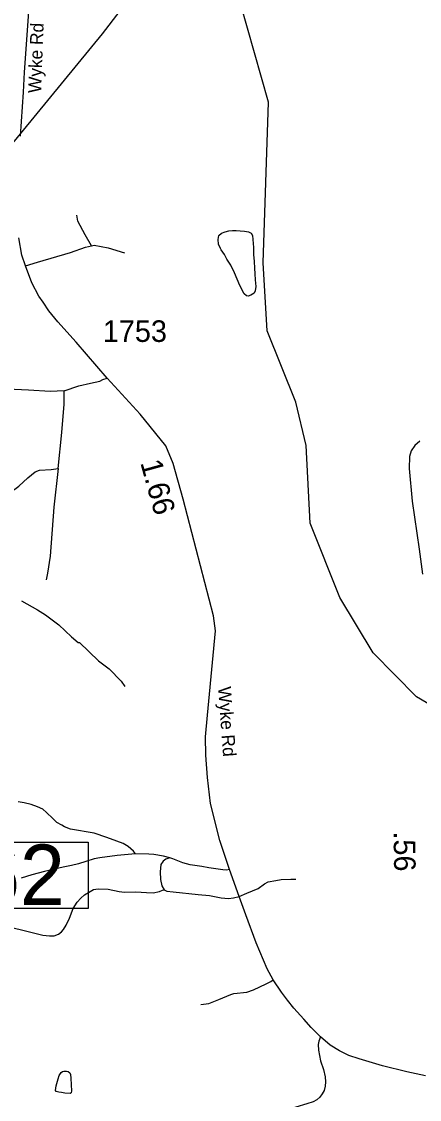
# Model space of a CAD drawing. Extents: x 1159738 to 1321356, y 736314 to 882035.
# Drawn here: x 1285565 to 1287871, y 758133 to 764381 of the extents above; entities that cross this region are included whole.
import ezdxf

# ---------------------------------------------------------------- set-up
doc = ezdxf.new("R2010")
doc.units = 0
for name, color, linetype in [('Exist Hydrographic Misc Water Feature', 7, 'Continuous'), ('Exist Road Non-System Type 51', 7, 'Continuous'), ('Exist Road Secondary Mileage Hundredths English Label', 7, 'Continuous'), ('Exist Road Secondary Structure Standard Bridge Number Label', 7, 'Continuous'), ('Exist Road Secondary Type 51 Attributed', 7, 'Continuous'), ('Exist Road Secondary Type 51 Label', 7, 'Continuous'), ('Exist Road Secondary Type 51 Number Label', 7, 'Continuous'), ('Exist Utilities Electrical Transmission Line', 7, 'Continuous')]:
    doc.layers.add(name, color=color, linetype=linetype)

msp = doc.modelspace()

# ---------------------------------------------------------------- linework, layer by layer
at = {"layer": 'Exist Hydrographic Misc Water Feature'}
for points in [[(1287153.8, 762174.5), (1286988.8, 762588.1), (1286964.7, 762982.6), (1286995.8, 763914.1), (1286834.7, 764485.3), (1286767.7, 764805), (1286712.7, 764947.3), (1286667.7, 765489.8), (1286623.7, 765723.8), (1286661, 766374.8), (1286771.7, 766656.3), (1286885.7, 766893.6), (1286932.7, 767092.9), (1286934.7, 767526.2), (1287022.7, 768049.6)], [(1286718.7, 763065.4), (1286706.8, 763090.1), (1286704.2, 763118.4), (1286708.7, 763140.6), (1286723.1, 763153.8), (1286745, 763162.4), (1286766.9, 763167.3), (1286787.1, 763170.1), (1286809.3, 763170.1), (1286832.1, 763168.4), (1286856.5, 763165.1), (1286880.9, 763161.2), (1286895.4, 763154.9), (1286903.8, 763139.9), (1286906.4, 763116.5), (1286910.2, 763070.8), (1286910.3, 763030), (1286913.6, 762989.7), (1286915.4, 762951.7), (1286916.3, 762919), (1286919.2, 762884.2), (1286922, 762845), (1286919.8, 762819.5), (1286912.4, 762806.2), (1286893.1, 762795.2), (1286878.3, 762789.7), (1286868.6, 762790.4), (1286855.3, 762801.7), (1286829.8, 762851.2), (1286800.1, 762925.2), (1286778.4, 762969.3), (1286754.8, 763004.1), (1286740.7, 763031.1), (1286722.4, 763057.6), (1286718.7, 763065.4)], [(1288999.8, 759954.5), (1288166.8, 760283.1), (1287853.8, 760466.6), (1287601.8, 760721.2), (1287409.8, 761043.4), (1287236.8, 761473.6), (1287214.8, 761923.8), (1287153.8, 762174.5)], [(1285564.2, 761022.9), (1285658.7, 760970.2), (1285705, 760941.8), (1285781.5, 760883.8), (1285854.4, 760814.6), (1285893.6, 760781.5), (1285901.6, 760781.3), (1286010.7, 760676.2), (1286073.3, 760628.4), (1286143.5, 760558.4), (1286164.5, 760525.8)], [(1285766.8, 758211.4), (1285777.9, 758252.5), (1285782.7, 758271.4), (1285795.2, 758290.3), (1285803, 758296.2), (1285810.1, 758297.8), (1285824.9, 758297.2), (1285834.5, 758294.8), (1285845, 758288.3), (1285849.1, 758278.2), (1285850.3, 758256.7), (1285852.2, 758217.1), (1285854, 758183.2), (1285852.9, 758172.5), (1285847.1, 758167.6), (1285816.5, 758169.3), (1285797.7, 758172.8), (1285780.8, 758175.4), (1285765.8, 758179.3), (1285762.9, 758185.3), (1285766.8, 758211.4)]]:
    msp.add_lwpolyline(points, dxfattribs=at)
at = {"layer": 'Exist Road Non-System Type 51'}
for points in [[(1285970.7, 763081), (1285933, 763144.9), (1285891.1, 763224.6), (1285885.9, 763259.1)], [(1285587.4, 762964.5), (1285657.7, 762986.7), (1285848.2, 763042.3), (1285935.1, 763072.7), (1285970.7, 763081), (1285985.3, 763085.2), (1286068, 763068.5), (1286161.2, 763040.2)], [(1285813.2, 762241), (1285897.7, 762268.5), (1285964.3, 762285.4), (1286019.2, 762297), (1286037.1, 762306.5), (1286060.8, 762313.6)], [(1285813.2, 762241), (1285731.9, 762236.7), (1285606.2, 762244.1), (1285442.5, 762252.6), (1285327.4, 762254.7), (1285035.4, 762271.6), (1284916.1, 762272.6), (1284610.3, 762269.4), (1284323.1, 762266.2), (1284254.7, 762266.2), (1284144.9, 762273.6), (1284107.9, 762267.3), (1284061.5, 762226.1), (1283941.1, 762101.3), (1283816.9, 762006.6), (1283768.3, 761971.7), (1283732.4, 761959), (1283690.2, 761956.9), (1283625.7, 761970.7), (1283591.9, 761968.5), (1283549.7, 761938.9), (1283483.2, 761886.1), (1283448.6, 761848.4)], [(1285777.5, 761789.4), (1285798.6, 761998.4), (1285812.2, 762163.8), (1285813.2, 762241)], [(1285286.5, 761314.1), (1285293.9, 761343.7), (1285308.7, 761374.4), (1285328.7, 761461), (1285338.2, 761518.1), (1285342.5, 761551.9), (1285359.4, 761564.6), (1285410.1, 761590), (1285505.1, 761654.5), (1285550.5, 761687.2), (1285602.3, 761735.8), (1285643.3, 761771.5), (1285669.7, 761781), (1285736.3, 761785.2), (1285777.5, 761789.4)], [(1285777.5, 761789.4), (1285752.1, 761565.4), (1285731, 761281.4), (1285715.2, 761183.1), (1285708.8, 761145.1)], [(1286225.5, 759557), (1286214.5, 759572.7), (1286182.9, 759599.2), (1286153.3, 759616.1), (1286116.5, 759630.9), (1286059.9, 759652.3), (1285986.9, 759675.8), (1285848.9, 759700.7), (1285814.7, 759713), (1285798.9, 759722.7), (1285770.3, 759738), (1285746.3, 759762.5), (1285710.8, 759796.5), (1285687.9, 759815.9), (1285657.8, 759829.7), (1285622, 759843.5), (1285580.2, 759853.2), (1285545.5, 759857.3)], [(1286225.5, 759557), (1286118.4, 759547.8), (1286018.6, 759534), (1285986.4, 759527.4), (1285938.5, 759512.6), (1285894.7, 759498.8), (1285854.4, 759488.6), (1285806, 759478.9), (1285698.5, 759453.9), (1285625.5, 759434.5), (1285564, 759415.7)], [(1286425.3, 759533), (1286387, 759543.7), (1286330.9, 759552.9), (1286302.9, 759555), (1286225.5, 759557)], [(1286425.3, 759533), (1286401.3, 759525.4), (1286385, 759514.6), (1286373.3, 759495.2), (1286368.2, 759453.4), (1286371.2, 759408.5), (1286378.4, 759372.2), (1286392.5, 759348.7)], [(1286771, 759466.2), (1286752.9, 759461.4), (1286732.3, 759463.5), (1286650.8, 759475.8), (1286609, 759482.5), (1286542.1, 759493.7), (1286500.8, 759504.9), (1286442.6, 759526.9), (1286425.3, 759533)], [(1286826.6, 759310.4), (1286869.9, 759328.9), (1286937.3, 759356.7), (1286972.7, 759383.7), (1286995.1, 759394.2), (1287038.4, 759403.2), (1287070.6, 759407.2), (1287126.2, 759409.4), (1287155, 759410.5)], [(1285500.5, 759132), (1285588.4, 759111.3), (1285687.9, 759086), (1285727.5, 759080.8), (1285754, 759082), (1285779.2, 759090.6), (1285796.5, 759105), (1285809.1, 759118.2), (1285824.7, 759143.5), (1285843.6, 759183.2), (1285864.9, 759239.6), (1285887.3, 759277.5), (1285909.4, 759300.8), (1285930.7, 759319.8), (1285962.9, 759338.8), (1285981.9, 759349.7), (1286009.4, 759353.2), (1286068.1, 759351.4), (1286130.1, 759339.4), (1286161.8, 759334.8), (1286226.7, 759337.1), (1286289.7, 759333), (1286327.6, 759331.3), (1286363.8, 759338.8), (1286382.8, 759345.7), (1286392.5, 759348.7)], [(1286392.5, 759348.7), (1286407.6, 759340.1), (1286443.3, 759335.7), (1286588.4, 759320.6), (1286654.4, 759315.1), (1286722.6, 759302.1), (1286764.8, 759297.8), (1286792.9, 759301.1), (1286826.6, 759310.4)], [(1286605.1, 758684.5), (1286649.6, 758688.7), (1286709.2, 758713.4), (1286777.2, 758741.1), (1286794.7, 758747.1), (1286871.1, 758755.5), (1286908.4, 758768.8), (1286982.4, 758803.7), (1287008.9, 758816.4), (1287023, 758827.1)], [(1287297.1, 758496.8), (1287288.5, 758471.9), (1287283.3, 758452.4), (1287286.5, 758419.2), (1287298.2, 758356.7)], [(1287298.2, 758356.7), (1287315.8, 758306), (1287324.2, 758264.3), (1287326.2, 758235.7), (1287324.2, 758211), (1287318.4, 758185.6), (1287308, 758165), (1287293, 758147.4), (1287275.5, 758131.8), (1287255.3, 758119.5), (1287218.9, 758107.1), (1287154.5, 758088.9), (1287107, 758072.6)]]:
    msp.add_lwpolyline(points, dxfattribs=at)
at = {"layer": 'Exist Road Secondary Structure Standard Bridge Number Label'}
msp.add_lwpolyline([(1285022.8, 759624.9), (1285951.8, 759624.9), (1285951.8, 759240.7), (1285022.8, 759240.7)], close=True, dxfattribs=at)
at = {"layer": 'Exist Road Secondary Type 51 Attributed'}
for points in [[(1285559.8, 763716.6), (1285576.3, 763970.7), (1285582.3, 764087.2), (1285610.8, 764491.7), (1285612.4, 764722.1), (1285579.4, 764932.6), (1285549.4, 765035.7)], [(1287906.4, 758269.9), (1287797.4, 758292.4), (1287656.2, 758328.8), (1287521.4, 758367.7), (1287461.6, 758388.5), (1287407.1, 758415.3), (1287353.4, 758447.4), (1287297.1, 758496.8), (1287242.7, 758550.2), (1287200.3, 758597.9), (1287144, 758662.9), (1287106.1, 758709.2), (1287071.5, 758754.3), (1287023, 758827.1), (1286988.6, 758890.8), (1286925.7, 759041.4), (1286865.7, 759203.2), (1286826.6, 759310.4), (1286771, 759466.2), (1286714.2, 759633.5), (1286660.1, 759848.5), (1286642.1, 760000), (1286633, 760128), (1286631.8, 760234.1), (1286642.1, 760360.9), (1286651.1, 760441.1), (1286688.6, 760850.1), (1286678.1, 760936.5), (1286500.9, 761612.6), (1286443.8, 761819.3), (1286401.7, 761921.6), (1286253.1, 762104.6), (1286060.8, 762313.6), (1285882.6, 762522.3), (1285775.8, 762640.7), (1285723.4, 762704.6), (1285691, 762753.4), (1285665.9, 762789), (1285624.2, 762867.2), (1285587.4, 762964.5), (1285566.4, 763027.4), (1285549.2, 763126.7)], [(1287873.4, 761949.5), (1287844.8, 761924.1), (1287822.6, 761893.3), (1287813.1, 761860.5), (1287812.2, 761789.3), (1287829.6, 761600.7), (1287869.8, 761323.1), (1287889.5, 761177.7)]]:
    msp.add_lwpolyline(points, dxfattribs=at)
at = {"layer": 'Exist Utilities Electrical Transmission Line'}
msp.add_lwpolyline([(1285020.8, 763075.4), (1286034.5, 764309.2), (1287212.6, 765844.6), (1287559.6, 766307.2), (1287861, 766750.5), (1288443.1, 767515.9), (1288792.4, 767991.1), (1289299.3, 768649.1), (1289470.5, 768865), (1289824.4, 768791.9), (1289824.4, 768801)], dxfattribs=at)

# ---------------------------------------------------------------- texts
at = {"layer": 'Exist Road Secondary Mileage Hundredths English Label'}
for s, rotation, p in [('1.66', 285.42146, (1286252.5, 761824.4)), ('.56', 270.98862, (1287720.5, 759686.1))]:
    msp.add_text(s, height=125, rotation=rotation, dxfattribs=at).set_placement(p)
at = {"layer": 'Exist Road Secondary Structure Standard Bridge Number Label'}
msp.add_text('262', height=350, dxfattribs=at).set_placement((1285035.4, 759260.5))
at = {"layer": 'Exist Road Secondary Type 51 Label'}
for rotation, p in [(87.8873, (1285678.4, 763965.1)), (274.30984, (1286703.5, 760523.2))]:
    msp.add_text('Wyke Rd', height=75, rotation=rotation, dxfattribs=at).set_placement(p)
at = {"layer": 'Exist Road Secondary Type 51 Number Label'}
msp.add_text('1753', height=125, dxfattribs=at).set_placement((1286036, 762523.8))

doc.saveas('drawing.dxf')
